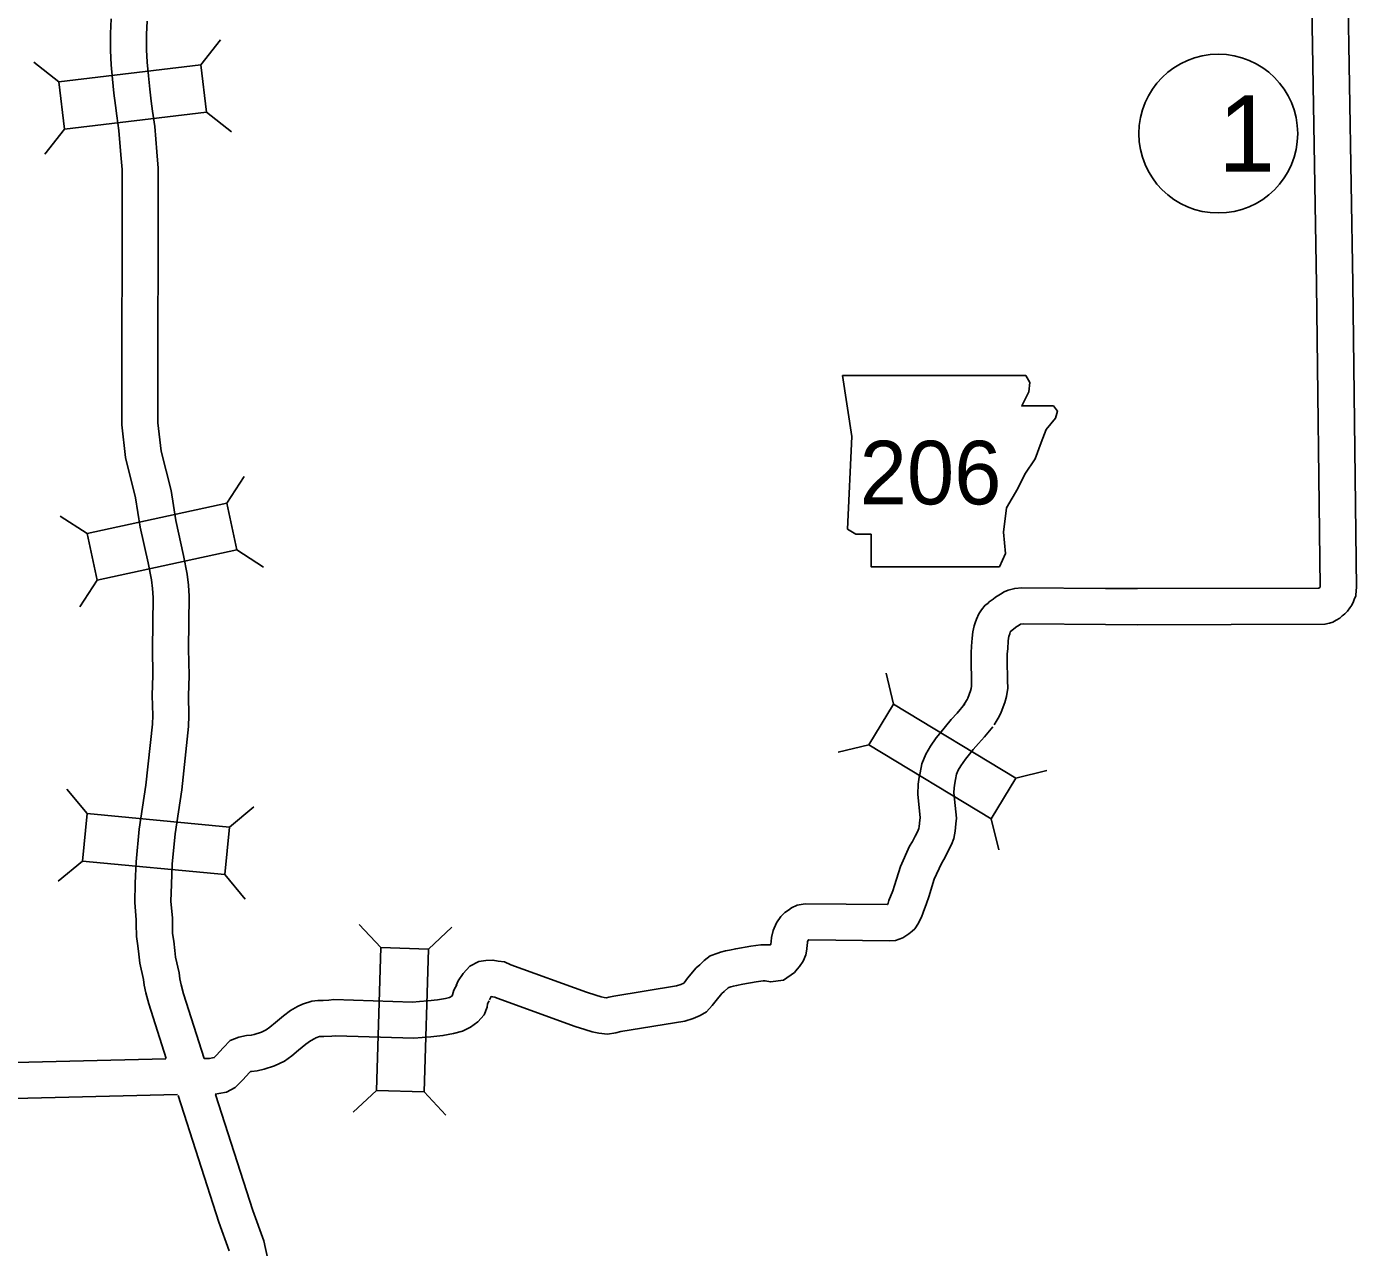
# Model space of a CAD drawing. Extents: x -939622 to -934245, y 1383184 to 1385301.
# Drawn here: x -935194.14 to -935161, y 1384172.8 to 1384203.23 of the extents above; entities that cross this region are included whole.
import ezdxf

# ---------------------------------------------------------------- set-up
doc = ezdxf.new("R2010")
doc.units = 0
for name, color, linetype in [('Level 10', 7, 'Continuous'), ('Level 20', 7, 'Continuous'), ('Level 21', 7, 'Continuous'), ('Level 27', 7, 'Continuous')]:
    doc.layers.add(name, color=color, linetype=linetype)

msp = doc.modelspace()

# ---------------------------------------------------------------- linework, layer by layer
at = {"layer": 'Level 10'}
for points in [[(-935162.118, 1384204.252), (-935161.994, 1384196.811), (-935161.902, 1384189.269), (-935161.903, 1384189.258), (-935161.906, 1384189.255), (-935161.935, 1384189.231), (-935166.457, 1384189.22), (-935167.253, 1384189.223), (-935169.338, 1384189.239), (-935169.514, 1384189.226), (-935169.677, 1384189.184), (-935169.78, 1384189.14), (-935169.867, 1384189.084), (-935169.914, 1384189.058), (-935169.993, 1384189.006), (-935170.053, 1384188.958), (-935170.152, 1384188.889), (-935170.186, 1384188.853), (-935170.252, 1384188.806), (-935170.347, 1384188.695), (-935170.41, 1384188.595), (-935170.471, 1384188.46), (-935170.499, 1384188.367), (-935170.525, 1384188.291), (-935170.562, 1384188.147), (-935170.578, 1384187.984), (-935170.59, 1384187.787), (-935170.603, 1384187.623), (-935170.603, 1384187.434), (-935170.603, 1384187.262), (-935170.597, 1384187.074), (-935170.594, 1384186.912), (-935170.591, 1384186.791), (-935170.599, 1384186.733), (-935170.618, 1384186.676), (-935170.685, 1384186.488), (-935170.699, 1384186.459), (-935170.798, 1384186.295)], [(-935161.218, 1384204.26), (-935161.094, 1384196.824), (-935161.002, 1384189.244), (-935161.005, 1384189.186), (-935161.012, 1384189.041), (-935161.055, 1384188.947), (-935161.071, 1384188.903), (-935161.115, 1384188.806), (-935161.164, 1384188.738), (-935161.224, 1384188.655), (-935161.291, 1384188.596), (-935161.333, 1384188.561), (-935161.357, 1384188.541), (-935161.418, 1384188.485), (-935161.504, 1384188.432), (-935161.592, 1384188.384), (-935161.668, 1384188.362), (-935161.788, 1384188.332), (-935166.457, 1384188.32), (-935167.258, 1384188.323), (-935169.307, 1384188.339), (-935169.365, 1384188.335), (-935169.37, 1384188.333), (-935169.408, 1384188.309), (-935169.451, 1384188.286), (-935169.463, 1384188.278), (-935169.623, 1384188.151), (-935169.626, 1384188.145), (-935169.641, 1384188.094), (-935169.662, 1384188.031), (-935169.673, 1384187.989), (-935169.681, 1384187.912), (-935169.692, 1384187.724), (-935169.703, 1384187.588), (-935169.703, 1384187.435), (-935169.703, 1384187.277), (-935169.697, 1384187.098), (-935169.694, 1384186.93), (-935169.69, 1384186.739), (-935169.718, 1384186.533), (-935169.766, 1384186.385), (-935169.854, 1384186.141), (-935169.906, 1384186.031), (-935170.028, 1384185.829)], [(-935190.664, 1384177.512), (-935191.098, 1384178.872), (-935191.166, 1384179.143), (-935191.208, 1384179.338), (-935191.228, 1384179.481), (-935191.32, 1384179.885), (-935191.344, 1384180.106), (-935191.367, 1384180.315), (-935191.404, 1384180.55), (-935191.407, 1384180.864), (-935191.407, 1384180.968), (-935191.444, 1384181.4), (-935191.432, 1384181.875), (-935191.41, 1384182.413), (-935191.333, 1384183.222), (-935191.166, 1384184.324), (-935191.005, 1384185.842), (-935190.999, 1384186.057), (-935191.009, 1384186.555), (-935190.991, 1384187.066), (-935191.003, 1384187.718), (-935190.986, 1384189.003), (-935191.002, 1384189.22), (-935191.029, 1384189.441), (-935191.115, 1384189.865), (-935191.307, 1384190.754), (-935191.423, 1384191.482), (-935191.675, 1384192.488), (-935191.769, 1384193.303), (-935191.761, 1384199.667), (-935191.793, 1384200.036), (-935191.843, 1384200.638), (-935191.896, 1384201.006), (-935191.927, 1384201.263), (-935191.963, 1384201.57), (-935192, 1384201.917), (-935192.035, 1384202.279), (-935192.051, 1384202.631), (-935192.051, 1384203.059), (-935192.036, 1384203.422)], [(-935189.717, 1384177.508), (-935190.232, 1384179.12), (-935190.29, 1384179.347), (-935190.321, 1384179.495), (-935190.342, 1384179.645), (-935190.431, 1384180.034), (-935190.449, 1384180.204), (-935190.475, 1384180.433), (-935190.504, 1384180.625), (-935190.507, 1384180.869), (-935190.507, 1384181.006), (-935190.543, 1384181.426), (-935190.532, 1384181.846), (-935190.512, 1384182.353), (-935190.44, 1384183.112), (-935190.273, 1384184.209), (-935190.106, 1384185.784), (-935190.099, 1384186.055), (-935190.108, 1384186.548), (-935190.091, 1384187.059), (-935190.103, 1384187.721), (-935190.086, 1384189.031), (-935190.106, 1384189.307), (-935190.14, 1384189.584), (-935190.234, 1384190.049), (-935190.422, 1384190.92), (-935190.541, 1384191.663), (-935190.788, 1384192.65), (-935190.869, 1384193.354), (-935190.861, 1384199.705), (-935190.896, 1384200.112), (-935190.948, 1384200.74), (-935191.004, 1384201.123), (-935191.033, 1384201.37), (-935191.069, 1384201.67), (-935191.105, 1384202.007), (-935191.137, 1384202.342), (-935191.151, 1384202.652), (-935191.151, 1384203.04), (-935191.137, 1384203.367)], [(-935170.761, 1384186.348), (-935170.948, 1384186.12), (-935171.101, 1384185.955), (-935171.243, 1384185.78), (-935171.384, 1384185.612), (-935171.47, 1384185.498), (-935171.612, 1384185.296), (-935171.732, 1384185.097), (-935171.83, 1384184.851), (-935171.875, 1384184.632), (-935171.894, 1384184.521), (-935171.923, 1384184.346), (-935171.931, 1384184.098), (-935171.876, 1384183.51), (-935171.883, 1384183.446), (-935171.896, 1384183.293), (-935171.906, 1384183.242), (-935171.924, 1384183.197), (-935171.957, 1384183.125), (-935171.996, 1384183.047), (-935172.063, 1384182.915), (-935172.137, 1384182.799), (-935172.366, 1384182.295), (-935172.509, 1384181.822), (-935172.558, 1384181.69), (-935172.651, 1384181.444), (-935172.672, 1384181.377), (-935172.689, 1384181.346), (-935172.694, 1384181.343), (-935174.737, 1384181.366), (-935174.939, 1384181.334), (-935175.08, 1384181.263), (-935175.154, 1384181.208), (-935175.243, 1384181.146), (-935175.347, 1384181.049), (-935175.452, 1384180.891), (-935175.536, 1384180.699), (-935175.576, 1384180.521), (-935175.584, 1384180.423), (-935175.591, 1384180.36), (-935175.597, 1384180.35), (-935175.606, 1384180.341), (-935175.742, 1384180.341), (-935175.843, 1384180.341), (-935176.091, 1384180.309), (-935176.467, 1384180.245), (-935176.621, 1384180.209), (-935176.727, 1384180.192), (-935176.848, 1384180.156), (-935176.918, 1384180.135), (-935177.109, 1384180.07), (-935177.258, 1384179.947), (-935177.364, 1384179.84), (-935177.453, 1384179.765), (-935177.669, 1384179.509), (-935177.75, 1384179.398), (-935177.763, 1384179.383), (-935177.839, 1384179.352), (-935177.944, 1384179.319), (-935179.505, 1384179.063), (-935179.634, 1384179.033), (-935179.687, 1384179.024), (-935179.744, 1384179.03), (-935179.824, 1384179.046), (-935179.955, 1384179.088), (-935180.185, 1384179.161), (-935182.071, 1384179.844), (-935182.23, 1384179.917), (-935182.386, 1384179.935), (-935182.518, 1384179.961), (-935182.694, 1384179.95), (-935182.868, 1384179.924), (-935183.093, 1384179.808), (-935183.265, 1384179.63), (-935183.383, 1384179.44), (-935183.433, 1384179.324)], [(-935170.066, 1384185.776), (-935170.269, 1384185.529), (-935170.422, 1384185.364), (-935170.549, 1384185.208), (-935170.678, 1384185.052), (-935170.742, 1384184.967), (-935170.858, 1384184.803), (-935170.923, 1384184.695), (-935170.964, 1384184.593), (-935170.991, 1384184.463), (-935171.007, 1384184.37), (-935171.026, 1384184.258), (-935171.03, 1384184.127), (-935170.971, 1384183.502), (-935170.987, 1384183.355), (-935171.004, 1384183.172), (-935171.036, 1384182.994), (-935171.096, 1384182.842), (-935171.146, 1384182.734), (-935171.192, 1384182.643), (-935171.28, 1384182.468), (-935171.344, 1384182.368), (-935171.522, 1384181.977), (-935171.655, 1384181.537), (-935171.714, 1384181.375), (-935171.801, 1384181.146), (-935171.84, 1384181.027), (-935171.877, 1384180.956), (-935171.911, 1384180.878), (-935172.008, 1384180.744), (-935172.068, 1384180.684), (-935172.157, 1384180.617), (-935172.209, 1384180.585), (-935172.305, 1384180.516), (-935172.398, 1384180.479), (-935172.489, 1384180.448), (-935172.639, 1384180.442), (-935174.646, 1384180.465), (-935174.66, 1384180.455), (-935174.677, 1384180.417), (-935174.684, 1384180.384), (-935174.688, 1384180.338), (-935174.699, 1384180.237), (-935174.722, 1384180.091), (-935174.791, 1384179.938), (-935174.879, 1384179.804), (-935174.937, 1384179.738), (-935175.004, 1384179.652), (-935175.281, 1384179.461), (-935175.606, 1384179.415), (-935175.735, 1384179.441), (-935175.742, 1384179.441), (-935175.785, 1384179.441), (-935175.958, 1384179.418), (-935176.29, 1384179.362), (-935176.447, 1384179.325), (-935176.528, 1384179.312), (-935176.593, 1384179.293), (-935176.642, 1384179.278), (-935176.659, 1384179.273), (-935176.755, 1384179.177), (-935176.815, 1384179.126), (-935176.959, 1384178.955), (-935177.053, 1384178.826), (-935177.198, 1384178.67), (-935177.354, 1384178.578), (-935177.533, 1384178.505), (-935177.735, 1384178.442), (-935179.33, 1384178.18), (-935179.459, 1384178.149), (-935179.664, 1384178.116), (-935179.877, 1384178.14), (-935180.049, 1384178.172), (-935180.23, 1384178.231), (-935180.474, 1384178.308), (-935182.412, 1384179.011), (-935182.476, 1384179.04), (-935182.524, 1384179.045), (-935182.564, 1384179.053), (-935182.583, 1384179.023), (-935182.605, 1384178.971)], [(-935183.421, 1384179.348), (-935183.451, 1384179.288), (-935183.49, 1384179.21), (-935183.531, 1384179.098), (-935183.534, 1384179.07), (-935183.544, 1384179.063), (-935183.604, 1384179.032), (-935183.699, 1384179.007), (-935183.897, 1384178.971), (-935184.145, 1384178.944), (-935184.349, 1384178.932), (-935184.521, 1384178.916), (-935186.483, 1384178.978), (-935186.612, 1384178.961), (-935186.748, 1384178.956), (-935186.882, 1384178.956), (-935187.034, 1384178.935), (-935187.264, 1384178.865), (-935187.388, 1384178.803), (-935187.563, 1384178.702), (-935187.735, 1384178.574), (-935187.941, 1384178.403), (-935188.079, 1384178.286), (-935188.172, 1384178.221), (-935188.291, 1384178.162), (-935188.467, 1384178.109), (-935188.544, 1384178.089), (-935188.659, 1384178.081), (-935188.853, 1384178.043), (-935189.068, 1384177.954), (-935189.24, 1384177.776), (-935189.405, 1384177.593), (-935189.465, 1384177.531), (-935189.505, 1384177.524), (-935189.583, 1384177.51), (-935189.602, 1384177.507), (-935189.713, 1384177.509)], [(-935182.616, 1384178.947), (-935182.646, 1384178.887), (-935182.652, 1384178.874), (-935182.664, 1384178.788), (-935182.739, 1384178.595), (-935182.894, 1384178.419), (-935183.081, 1384178.289), (-935183.279, 1384178.187), (-935183.502, 1384178.128), (-935183.767, 1384178.08), (-935184.07, 1384178.047), (-935184.28, 1384178.034), (-935184.493, 1384178.014), (-935186.438, 1384178.076), (-935186.536, 1384178.063), (-935186.731, 1384178.056), (-935186.819, 1384178.056), (-935186.841, 1384178.053), (-935186.929, 1384178.026), (-935186.961, 1384178.01), (-935187.068, 1384177.949), (-935187.178, 1384177.867), (-935187.362, 1384177.713), (-935187.53, 1384177.571), (-935187.713, 1384177.444), (-935187.96, 1384177.322), (-935188.222, 1384177.243), (-935188.397, 1384177.197), (-935188.54, 1384177.187), (-935188.562, 1384177.183), (-935188.583, 1384177.161), (-935188.748, 1384176.977), (-935188.939, 1384176.782), (-935189.162, 1384176.67), (-935189.35, 1384176.638), (-935189.44, 1384176.621)], [(-935198.662, 1384177.313), (-935198.193, 1384177.318), (-935190.67, 1384177.5)], [(-935198.654, 1384176.413), (-935198.178, 1384176.418), (-935190.383, 1384176.607)], [(-935189.095, 1384172.715), (-935189.353, 1384173.428), (-935190.367, 1384176.586)], [(-935188.126, 1384172.507), (-935188.23, 1384172.967), (-935188.501, 1384173.719), (-935189.43, 1384176.611)]]:
    msp.add_lwpolyline(points, dxfattribs=at)
at = {"layer": 'Level 20'}
for p, q in [((-935189.8, 1384202.275), (-935189.31, 1384202.897)), ((-935193.339, 1384201.852), (-935193.961, 1384202.342)), ((-935189.659, 1384201.095), (-935189.037, 1384200.605)), ((-935193.198, 1384200.673), (-935193.688, 1384200.05)), ((-935189.151, 1384191.347), (-935188.722, 1384192.012)), ((-935192.635, 1384190.596), (-935193.301, 1384191.025)), ((-935188.901, 1384190.185), (-935188.236, 1384189.756)), ((-935192.385, 1384189.435), (-935192.815, 1384188.769)), ((-935172.534, 1384186.344), (-935172.722, 1384187.114)), ((-935173.15, 1384185.329), (-935173.919, 1384185.14)), ((-935169.487, 1384184.496), (-935168.717, 1384184.684)), ((-935192.634, 1384183.613), (-935193.139, 1384184.223)), ((-935189.086, 1384183.276), (-935188.476, 1384183.78)), ((-935170.103, 1384183.48), (-935169.914, 1384182.711)), ((-935192.747, 1384182.43), (-935193.357, 1384181.926)), ((-935189.199, 1384182.093), (-935188.694, 1384181.482)), ((-935185.31, 1384180.273), (-935185.852, 1384180.851)), ((-935184.122, 1384180.236), (-935183.545, 1384180.778)), ((-935185.423, 1384176.711), (-935186, 1384176.169)), ((-935184.235, 1384176.674), (-935183.693, 1384176.096))]:
    msp.add_line(p, q, dxfattribs=at)
for points in [[(-935193.198, 1384200.673), (-935189.659, 1384201.095), (-935189.8, 1384202.275), (-935193.339, 1384201.852)], [(-935189.151, 1384191.347), (-935192.635, 1384190.596), (-935192.385, 1384189.435), (-935188.901, 1384190.185)], [(-935169.487, 1384184.496), (-935172.534, 1384186.344), (-935173.15, 1384185.329), (-935170.103, 1384183.48)], [(-935192.747, 1384182.43), (-935189.199, 1384182.093), (-935189.086, 1384183.276), (-935192.634, 1384183.613)], [(-935185.31, 1384180.273), (-935185.423, 1384176.711), (-935184.235, 1384176.674), (-935184.122, 1384180.236)]]:
    msp.add_lwpolyline(points, close=True, dxfattribs=at)
at = {"layer": 'Level 21'}
msp.add_lwpolyline([(-935173.807, 1384194.536), (-935173.578, 1384193.014), (-935173.68, 1384190.704), (-935173.477, 1384190.578), (-935173.096, 1384190.578), (-935173.096, 1384189.765), (-935169.898, 1384189.765), (-935169.746, 1384190.095), (-935169.797, 1384190.628), (-935169.721, 1384191.237), (-935169.442, 1384191.72), (-935169.264, 1384192.075), (-935169.01, 1384192.455), (-935168.858, 1384192.861), (-935168.731, 1384193.191), (-935168.503, 1384193.471), (-935168.452, 1384193.648), (-935168.554, 1384193.775), (-935169.34, 1384193.775), (-935169.163, 1384194.13), (-935169.137, 1384194.359), (-935169.242, 1384194.534)], close=True, dxfattribs=at)
at = {"layer": 'Level 27'}
msp.add_circle((-935164.444, 1384200.564), 1.98, dxfattribs=at)

# ---------------------------------------------------------------- texts
at = {"layer": 'Level 21'}
msp.add_text('206', height=1.584, dxfattribs=at).set_placement((-935173.381, 1384191.321))
at = {"layer": 'Level 27'}
msp.add_text('1', height=1.901, dxfattribs=at).set_placement((-935164.444, 1384199.614))

doc.saveas('drawing.dxf')
